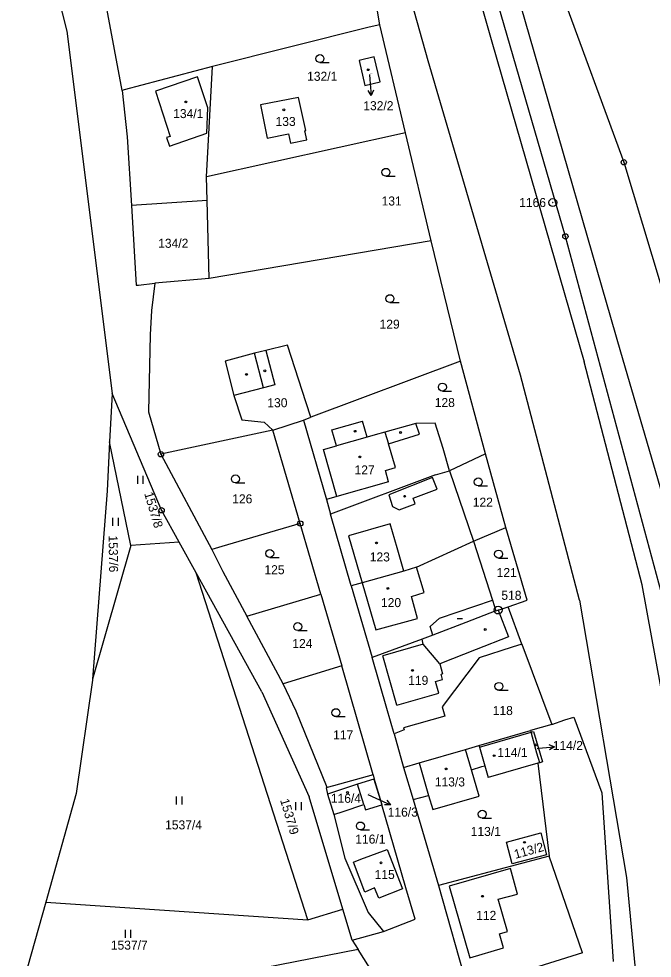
# Model space of a CAD drawing. Extents: x -736345 to -729997, y -1130177 to -1122501.
# Drawn here: x -733812.4 to -733693, y -1125553.2 to -1125376.3 of the extents above; entities that cross this region are included whole.
import ezdxf

# ---------------------------------------------------------------- set-up
doc = ezdxf.new("R2010")
doc.units = 0
for name, color, linetype in [('Vrstva 1', 7, 'Continuous'), ('Vrstva 10', 7, 'Continuous'), ('Vrstva 16', 7, 'Continuous'), ('Vrstva 17', 7, 'Continuous'), ('Vrstva 18', 7, 'Continuous'), ('Vrstva 19', 7, 'Continuous'), ('Vrstva 25', 7, 'Continuous'), ('Vrstva 4', 7, 'Continuous')]:
    doc.layers.add(name, color=color, linetype=linetype)

msp = doc.modelspace()

# ---------------------------------------------------------------- linework, layer by layer
at = {"layer": 'Vrstva 1'}
for points in [[(-733709.34, -1125417.26), (-733741.78, -1125305.56)], [(-733812.4, -1125343.01), (-733803.37, -1125378.58)], [(-733744.31, -1125377.39), (-733749.38, -1125347.67)], [(-733792.91, -1125389.76), (-733798.47, -1125359.81)], [(-733710.19, -1125370.93), (-733698.34, -1125403.3)], [(-733746.35, -1125377.82), (-733775.86, -1125385.26)], [(-733744.31, -1125377.39), (-733746.35, -1125377.82)], [(-733739.52, -1125397.78), (-733744.31, -1125377.39)], [(-733803.37, -1125378.58), (-733794.81, -1125446.85)], [(-733745.4, -1125383.46), (-733748.25, -1125384.14)], [(-733744.28, -1125388.14), (-733745.4, -1125383.46)], [(-733775.86, -1125385.26), (-733792.53, -1125389.65)], [(-733777, -1125406.05), (-733775.86, -1125385.26)], [(-733748.25, -1125384.14), (-733747.14, -1125388.82)], [(-733747.14, -1125388.82), (-733744.28, -1125388.14)], [(-733792.53, -1125389.65), (-733792.91, -1125389.76)], [(-733792.91, -1125389.76), (-733791.94, -1125398.49)], [(-733759.69, -1125391.08), (-733766.83, -1125392.49)], [(-733766.83, -1125392.49), (-733765.59, -1125398.78)], [(-733758.31, -1125397.32), (-733759.69, -1125391.08)], [(-733739.52, -1125397.78), (-733777, -1125406.05)], [(-733758.49, -1125397.36), (-733758.31, -1125397.32)], [(-733758.11, -1125399.08), (-733758.49, -1125397.36)], [(-733734.66, -1125418.12), (-733739.52, -1125397.78)], [(-733791.94, -1125398.49), (-733791.15, -1125411.45)], [(-733765.59, -1125398.78), (-733761.53, -1125397.93)], [(-733761.53, -1125397.93), (-733761.15, -1125399.71)], [(-733761.15, -1125399.71), (-733758.11, -1125399.08)], [(-733698.34, -1125403.3), (-733691.3, -1125426.63)], [(-733776.89, -1125410.47), (-733777, -1125406.05)], [(-733776.89, -1125410.47), (-733791.15, -1125411.45)], [(-733791.15, -1125411.45), (-733790.24, -1125426.48)], [(-733776.51, -1125425.22), (-733776.89, -1125410.47)], [(-733683.81, -1125511.98), (-733709.34, -1125417.26)], [(-733734.66, -1125418.12), (-733776.51, -1125425.22)], [(-733729.14, -1125440.77), (-733734.66, -1125418.12)], [(-733789.84, -1125426.43), (-733786.75, -1125426.06)], [(-733786.75, -1125426.06), (-733787.39, -1125431.2)], [(-733776.51, -1125425.22), (-733786.75, -1125426.06)], [(-733790.24, -1125426.48), (-733789.84, -1125426.43)], [(-733787.39, -1125431.2), (-733787.63, -1125435.82)], [(-733787.63, -1125435.82), (-733787.93, -1125450.33)], [(-733761.74, -1125437.76), (-733765.81, -1125438.78)], [(-733758.19, -1125448.62), (-733761.74, -1125437.76)], [(-733767.94, -1125439.25), (-733773.48, -1125440.78)], [(-733765.81, -1125438.78), (-733767.94, -1125439.25)], [(-733773.48, -1125440.78), (-733771.83, -1125447.26)], [(-733729.14, -1125440.77), (-733757.31, -1125451.34)], [(-733724.44, -1125458.23), (-733729.14, -1125440.77)], [(-733794.81, -1125446.85), (-733795.28, -1125455.99)], [(-733785.47, -1125468.86), (-733794.81, -1125446.85)], [(-733771.83, -1125447.26), (-733770.37, -1125451.84)], [(-733757.31, -1125451.34), (-733758.19, -1125448.62)], [(-733787.93, -1125450.33), (-733785.59, -1125458.3)], [(-733770.37, -1125451.84), (-733766.14, -1125452.28)], [(-733766.14, -1125452.28), (-733764.53, -1125453.76)], [(-733764.53, -1125453.76), (-733758.72, -1125451.87)], [(-733758.72, -1125451.87), (-733757.31, -1125451.34)], [(-733758.72, -1125451.87), (-733754.41, -1125466.83)], [(-733753.35, -1125453.72), (-733747.57, -1125452.06)], [(-733746.72, -1125455.08), (-733747.57, -1125452.06)], [(-733737.52, -1125452.49), (-733743.36, -1125454.13)], [(-733733.9, -1125452.44), (-733737.52, -1125452.49)], [(-733732.38, -1125457.21), (-733733.9, -1125452.44)], [(-733764.53, -1125453.76), (-733785.59, -1125458.3)], [(-733759.33, -1125471.35), (-733764.53, -1125453.76)], [(-733752.51, -1125456.72), (-733753.35, -1125453.72)], [(-733743.36, -1125454.13), (-733745.21, -1125454.66)], [(-733795.28, -1125455.99), (-733795.75, -1125465.2)], [(-733791.27, -1125475.48), (-733795.28, -1125455.99)], [(-733745.21, -1125454.66), (-733746.72, -1125455.08)], [(-733754.97, -1125457.41), (-733752.51, -1125456.72)], [(-733752.43, -1125466.27), (-733754.97, -1125457.41)], [(-733731.21, -1125461.46), (-733732.38, -1125457.21)], [(-733785.59, -1125458.3), (-733776.01, -1125476.28)], [(-733724.44, -1125458.23), (-733731.21, -1125461.46)], [(-733720.55, -1125472.08), (-733724.44, -1125458.23)], [(-733733.83, -1125462.18), (-733731.21, -1125461.46)], [(-733731.21, -1125461.46), (-733726.7, -1125474.71)], [(-733733.83, -1125462.18), (-733753.61, -1125469.61)], [(-733795.75, -1125465.2), (-733798.52, -1125500.7)], [(-733752.43, -1125466.27), (-733754.41, -1125466.83)], [(-733754.41, -1125466.83), (-733753.61, -1125469.61)], [(-733782.16, -1125474.87), (-733785.47, -1125468.86)], [(-733749.73, -1125483.07), (-733753.61, -1125469.61)], [(-733759.33, -1125471.35), (-733774.09, -1125475.71)], [(-733755.43, -1125484.67), (-733759.33, -1125471.35)], [(-733726.7, -1125474.71), (-733720.55, -1125472.08)], [(-733716.57, -1125485.8), (-733720.55, -1125472.08)], [(-733791.27, -1125475.48), (-733798.52, -1125500.7)], [(-733782.16, -1125474.87), (-733791.27, -1125475.48)], [(-733778.97, -1125480.64), (-733782.16, -1125474.87)], [(-733737.43, -1125479.56), (-733726.7, -1125474.71)], [(-733726.7, -1125474.71), (-733723.1, -1125485.8)], [(-733774.09, -1125475.71), (-733776.01, -1125476.28)], [(-733776.01, -1125476.28), (-733773.95, -1125480.37)], [(-733757.93, -1125546.05), (-733778.97, -1125480.64)], [(-733766.58, -1125503.06), (-733778.97, -1125480.64)], [(-733773.95, -1125480.37), (-733769.42, -1125488.83)], [(-733739.81, -1125480.35), (-733747.69, -1125482.52)], [(-733737.43, -1125479.56), (-733739.81, -1125480.35)], [(-733747.69, -1125482.52), (-733749.73, -1125483.07)], [(-733749.73, -1125483.07), (-733745.79, -1125496.57)], [(-733769.42, -1125488.83), (-733755.43, -1125484.67)], [(-733755.43, -1125484.67), (-733751.47, -1125498.15)], [(-733723.1, -1125485.8), (-733722.45, -1125487.79)], [(-733720.15, -1125487.03), (-733716.57, -1125485.8)], [(-733722.45, -1125487.79), (-733728.14, -1125490.02)], [(-733722.45, -1125487.79), (-733722.02, -1125487.65)], [(-733722.02, -1125487.65), (-733720.15, -1125487.03)], [(-733717.53, -1125494.08), (-733720.15, -1125487.03)], [(-733762.54, -1125501.58), (-733769.42, -1125488.83)], [(-733728.14, -1125490.02), (-733734.36, -1125492.42)], [(-733736.37, -1125493.14), (-733745.79, -1125496.57)], [(-733734.36, -1125492.42), (-733736.37, -1125493.14)], [(-733719.36, -1125494.67), (-733725.58, -1125496.69)], [(-733717.53, -1125494.08), (-733719.36, -1125494.67)], [(-733717.53, -1125494.08), (-733711.91, -1125509.21)], [(-733743.03, -1125506.18), (-733745.79, -1125496.57)], [(-733725.58, -1125496.69), (-733732.55, -1125505.87)], [(-733751.47, -1125498.15), (-733762.54, -1125501.58)], [(-733745.6, -1125518.7), (-733751.47, -1125498.15)], [(-733798.53, -1125500.86), (-733801.55, -1125522.22)], [(-733798.52, -1125500.7), (-733798.53, -1125500.86)], [(-733760.13, -1125506.73), (-733762.54, -1125501.58)], [(-733766.58, -1125503.06), (-733757.63, -1125522.87)], [(-733754.25, -1125521.1), (-733760.13, -1125506.73)], [(-733741.66, -1125510.98), (-733743.03, -1125506.18)], [(-733732.55, -1125505.87), (-733732.1, -1125507.63)], [(-733732.1, -1125507.63), (-733739.88, -1125509.85)], [(-733711.91, -1125509.21), (-733715.9, -1125510.36)], [(-733711.91, -1125509.21), (-733709.48, -1125508.32)], [(-733709.48, -1125508.32), (-733707.76, -1125507.83)], [(-733707.76, -1125507.83), (-733702.49, -1125522.11)], [(-733739.77, -1125510.22), (-733741.66, -1125510.98)], [(-733741.66, -1125510.98), (-733739.84, -1125517.3)], [(-733739.88, -1125509.85), (-733739.77, -1125510.22)], [(-733725.65, -1125513.19), (-733715.9, -1125510.36)], [(-733715.9, -1125510.36), (-733715.82, -1125510.65)], [(-733715.82, -1125510.65), (-733715.34, -1125510.51)], [(-733715.82, -1125510.65), (-733715.75, -1125510.92)], [(-733714.76, -1125514.62), (-733715.75, -1125510.92)], [(-733715.34, -1125510.51), (-733713.66, -1125516.28), (-733714.15, -1125516.42)], [(-733736.91, -1125516.45), (-733728.16, -1125513.91)], [(-733728.16, -1125513.91), (-733725.65, -1125513.19)], [(-733725.65, -1125513.19), (-733725.56, -1125513.47)], [(-733725.56, -1125513.47), (-733724.54, -1125517)], [(-733714.15, -1125516.42), (-733714.76, -1125514.62)], [(-733739.84, -1125517.3), (-733736.91, -1125516.45)], [(-733739.84, -1125517.3), (-733738.05, -1125523.38)], [(-733735.13, -1125522.57), (-733734.35, -1125525.26), (-733725.61, -1125522.73), (-733727.06, -1125517.73)], [(-733727.06, -1125517.73), (-733725.09, -1125517.16), (-733724.54, -1125517)], [(-733724.54, -1125517), (-733723.9, -1125519.21)], [(-733714.53, -1125516.53), (-733723.9, -1125519.21)], [(-733714.15, -1125516.42), (-733714.53, -1125516.53)], [(-733714.53, -1125516.53), (-733712.4, -1125534.03)], [(-733745.6, -1125518.7), (-733753.06, -1125520.77)], [(-733745.48, -1125519.54), (-733748.53, -1125520.49)], [(-733745.6, -1125518.7), (-733745.37, -1125519.51)], [(-733745.37, -1125519.51), (-733745.48, -1125519.54)], [(-733745.37, -1125519.51), (-733743.97, -1125524.34)], [(-733754.25, -1125521.1), (-733754.47, -1125521.16)], [(-733754.47, -1125521.16), (-733754.18, -1125522.32)], [(-733753.06, -1125520.77), (-733754.25, -1125521.1)], [(-733747.34, -1125524.29), (-733748.53, -1125520.49)], [(-733801.55, -1125522.22), (-733807.3, -1125542.68)], [(-733751.31, -1125544.02), (-733757.63, -1125522.87)], [(-733754.18, -1125522.32), (-733752.98, -1125526.16)], [(-733738.05, -1125523.38), (-733735.13, -1125522.57)], [(-733738.05, -1125523.38), (-733733.3, -1125539.58)], [(-733702.49, -1125522.11), (-733700.34, -1125553.85)], [(-733752.98, -1125526.16), (-733751.26, -1125525.59), (-733747.34, -1125524.29)], [(-733747.34, -1125524.29), (-733747.03, -1125525.29)], [(-733747.03, -1125525.29), (-733743.97, -1125524.34)], [(-733739.42, -1125539.98), (-733743.97, -1125524.34)], [(-733752.98, -1125526.16), (-733750.94, -1125534.41)], [(-733720.46, -1125531.38), (-733713.97, -1125529.66)], [(-733713.97, -1125529.66), (-733712.89, -1125533.75)], [(-733719.37, -1125535.47), (-733720.46, -1125531.38)], [(-733747.9, -1125534.62), (-733742.96, -1125532.76)], [(-733742.96, -1125532.76), (-733740.03, -1125540.21)], [(-733712.4, -1125534.03), (-733733.3, -1125539.58)], [(-733712.89, -1125533.75), (-733719.37, -1125535.47)], [(-733706.12, -1125552.21), (-733712.4, -1125534.03)], [(-733750.94, -1125534.41), (-733746.52, -1125544.62)], [(-733749.32, -1125535.15), (-733747.9, -1125534.62)], [(-733747.16, -1125540.78), (-733749.32, -1125535.15)], [(-733745.35, -1125540.02), (-733747.16, -1125540.78)], [(-733744.54, -1125541.94), (-733745.35, -1125540.02)], [(-733740.03, -1125540.21), (-733744.54, -1125541.94)], [(-733737.7, -1125545.91), (-733739.42, -1125539.98)], [(-733733.3, -1125539.58), (-733727.78, -1125558.89)], [(-733807.3, -1125542.68), (-733810.74, -1125554.94)], [(-733807.3, -1125542.68), (-733757.93, -1125546.05)], [(-733757.93, -1125546.05), (-733751.31, -1125544.02)], [(-733749.57, -1125549.85), (-733751.31, -1125544.02)], [(-733746.52, -1125544.62), (-733743.62, -1125548.22)], [(-733743.62, -1125548.22), (-733737.7, -1125545.91)], [(-733749.57, -1125549.85), (-733743.62, -1125548.22)], [(-733749.57, -1125549.85), (-733748.44, -1125551.62)], [(-733748.44, -1125551.62), (-733766.1, -1125555.09)], [(-733745.54, -1125556.19), (-733748.44, -1125551.62)], [(-733706.12, -1125552.21), (-733719.55, -1125556.44)]]:
    msp.add_lwpolyline(points, dxfattribs=at)
at = {"layer": 'Vrstva 10'}
for points in [[(-733716.03, -1125379.67), (-733727.01, -1125341.79)], [(-733698.9, -1125439.09), (-733716.03, -1125379.67)], [(-733686.44, -1125481.62), (-733698.9, -1125439.09)]]:
    msp.add_lwpolyline(points, dxfattribs=at)
at = {"layer": 'Vrstva 16'}
for points in [[(-733746.27, -1125386.79), (-733746.2, -1125387.73)], [(-733714.7, -1125513.73), (-733714.41, -1125513.7)], [(-733746.62, -1125522.42), (-733745.06, -1125523.11)]]:
    msp.add_lwpolyline(points, dxfattribs=at)
at = {"layer": 'Vrstva 25'}
for points in [[(-733755.63, -1125384.51), (-733753.88, -1125384.51)], [(-733746.2, -1125387.73), (-733745.965, -1125390.72)], [(-733745.545, -1125389.684), (-733745.965, -1125390.72), (-733746.541, -1125389.763)], [(-733743.19, -1125405.94), (-733741.44, -1125405.94)], [(-733742.42, -1125429.74), (-733740.67, -1125429.74)], [(-733732.54, -1125446.41), (-733730.79, -1125446.41)], [(-733789.967, -1125463.895), (-733789.967, -1125462.395)], [(-733788.933, -1125463.895), (-733788.933, -1125462.395)], [(-733771.55, -1125463.71), (-733769.8, -1125463.71)], [(-733725.77, -1125464.27), (-733724.02, -1125464.27)], [(-733794.657, -1125471.785), (-733794.657, -1125470.285)], [(-733793.623, -1125471.785), (-733793.623, -1125470.285)], [(-733765.08, -1125477.75), (-733763.33, -1125477.75)], [(-733721.95, -1125477.87), (-733720.2, -1125477.87)], [(-733729.75, -1125489.25), (-733728.75, -1125489.25)], [(-733759.81, -1125491.52), (-733758.06, -1125491.52)], [(-733721.87, -1125502.78), (-733720.12, -1125502.78)], [(-733752.6, -1125507.74), (-733750.85, -1125507.74)], [(-733714.41, -1125513.7), (-733711.425, -1125513.408)], [(-733712.469, -1125513.008), (-733711.425, -1125513.408), (-733712.371, -1125514.002)], [(-733782.647, -1125524.285), (-733782.647, -1125522.785)], [(-733781.613, -1125524.285), (-733781.613, -1125522.785)], [(-733745.06, -1125523.11), (-733742.318, -1125524.325)], [(-733743.029, -1125523.463), (-733742.318, -1125524.325), (-733743.435, -1125524.377)], [(-733760.157, -1125525.345), (-733760.157, -1125523.845)], [(-733759.123, -1125525.345), (-733759.123, -1125523.845)], [(-733725.02, -1125526.87), (-733723.27, -1125526.87)], [(-733748, -1125529.09), (-733746.25, -1125529.09)], [(-733792.287, -1125549.405), (-733792.287, -1125547.905)], [(-733791.253, -1125549.405), (-733791.253, -1125547.905)]]:
    msp.add_lwpolyline(points, dxfattribs=at)
for centre, radius in [((-733755.63, -1125383.76), 0.75), ((-733746.51, -1125385.86), 0.175), ((-733780.92, -1125391.93), 0.175), ((-733762.44, -1125393.42), 0.175), ((-733698.34, -1125403.3), 0.5), ((-733743.19, -1125405.19), 0.75), ((-733698.34, -1125403.3), 0.032), ((-733711.72, -1125410.88), 0.75), ((-733711.72, -1125410.88), 0.032), ((-733709.34, -1125417.26), 0.5), ((-733709.34, -1125417.26), 0.032), ((-733742.42, -1125428.99), 0.75), ((-733769.47, -1125443.26), 0.175), ((-733766.01, -1125442.59), 0.175), ((-733732.54, -1125445.66), 0.75), ((-733749, -1125453.98), 0.175), ((-733740.41, -1125454.21), 0.175), ((-733785.59, -1125458.3), 0.5), ((-733785.59, -1125458.3), 0.032), ((-733748.1, -1125458.81), 0.175), ((-733771.55, -1125462.96), 0.75), ((-733725.77, -1125463.52), 0.75), ((-733739.65, -1125466.22), 0.175), ((-733785.47, -1125468.86), 0.5), ((-733785.47, -1125468.86), 0.032), ((-733759.33, -1125471.35), 0.5), ((-733759.33, -1125471.35), 0.032), ((-733744.95, -1125475.02), 0.175), ((-733765.08, -1125477), 0.75), ((-733721.95, -1125477.12), 0.75), ((-733742.8, -1125483.57), 0.175), ((-733722.02, -1125487.65), 0.75), ((-733722.02, -1125487.65), 0.032), ((-733759.81, -1125490.77), 0.75), ((-733724.45, -1125491.31), 0.175), ((-733738.17, -1125499.02), 0.175), ((-733721.87, -1125502.03), 0.75), ((-733752.6, -1125506.99), 0.75), ((-733714.85, -1125513.05), 0.175), ((-733722.79, -1125515.09), 0.175), ((-733731.83, -1125517.59), 0.175), ((-733750.42, -1125522.04), 0.175), ((-733725.02, -1125526.12), 0.75), ((-733748, -1125528.34), 0.75), ((-733717.06, -1125531.42), 0.175), ((-733744.11, -1125535.27), 0.175), ((-733724.98, -1125541.58), 0.175)]:
    msp.add_circle(centre, radius, dxfattribs=at)
at = {"layer": 'Vrstva 4'}
for points in [[(-733733.7, -1125343.86), (-733723.23, -1125380.62)], [(-733735.2, -1125384.18), (-733744.64, -1125350.59)], [(-733723.23, -1125380.62), (-733705.78, -1125440.87)], [(-733717.84, -1125443.4), (-733735.2, -1125384.18)], [(-733778.68, -1125387.2), (-733786.6, -1125389.89)], [(-733776.76, -1125393.02), (-733778.68, -1125387.2)], [(-733786.6, -1125389.89), (-733783.87, -1125398.44)], [(-733776.92, -1125397.84), (-733776.76, -1125393.02)], [(-733783.87, -1125398.44), (-733784.52, -1125398.65)], [(-733784.52, -1125398.65), (-733784, -1125400.27)], [(-733784, -1125400.27), (-733776.92, -1125397.84)], [(-733766.28, -1125445.81), (-733767.94, -1125439.25)], [(-733765.81, -1125438.78), (-733764.13, -1125445.25)], [(-733694.88, -1125482.93), (-733705.78, -1125440.87)], [(-733706.72, -1125485.77), (-733717.84, -1125443.4)], [(-733764.13, -1125445.25), (-733766.28, -1125445.81)], [(-733766.28, -1125445.81), (-733771.83, -1125447.26)], [(-733736.88, -1125454.53), (-733737.52, -1125452.49)], [(-733743.36, -1125454.13), (-733742.71, -1125456.35)], [(-733746.72, -1125455.08), (-733752.51, -1125456.72)], [(-733742.71, -1125456.35), (-733736.88, -1125454.53)], [(-733741.38, -1125460.83), (-733742.71, -1125456.35)], [(-733743.28, -1125461.35), (-733741.38, -1125460.83)], [(-733742.7, -1125463.51), (-733743.28, -1125461.35)], [(-733734.39, -1125462.69), (-733742.64, -1125465.93)], [(-733733.55, -1125464.86), (-733734.39, -1125462.69)], [(-733742.7, -1125463.51), (-733752.43, -1125466.27)], [(-733738.07, -1125466.6), (-733733.55, -1125464.86)], [(-733742.64, -1125465.93), (-733741.93, -1125468.13)], [(-733737.67, -1125467.63), (-733738.07, -1125466.6)], [(-733741.93, -1125468.13), (-733740.69, -1125468.8)], [(-733740.69, -1125468.8), (-733737.67, -1125467.63)], [(-733742.38, -1125471.42), (-733750.26, -1125473.65)], [(-733741.08, -1125475.96), (-733742.38, -1125471.42)], [(-733750.26, -1125473.65), (-733747.69, -1125482.52)], [(-733740.2, -1125479.02), (-733741.08, -1125475.96)], [(-733739.81, -1125480.35), (-733740.2, -1125479.02)], [(-733735.97, -1125484.37), (-733737.43, -1125479.56)], [(-733747.69, -1125482.52), (-733745.11, -1125491.39)], [(-733738.39, -1125485.08), (-733735.97, -1125484.37)], [(-733685.14, -1125536.1), (-733694.88, -1125482.93)], [(-733737.25, -1125489.26), (-733738.39, -1125485.08)], [(-733733.09, -1125489.18), (-733723.1, -1125485.8)], [(-733706.72, -1125485.77), (-733697.82, -1125538.05)], [(-733722.02, -1125487.65), (-733720.07, -1125492.69)], [(-733745.11, -1125491.39), (-733737.25, -1125489.26)], [(-733734.87, -1125490.76), (-733733.09, -1125489.18)], [(-733734.36, -1125492.42), (-733734.87, -1125490.76)], [(-733736.14, -1125494.09), (-733736.37, -1125493.14)], [(-733720.07, -1125492.69), (-733726.17, -1125495.08)], [(-733736.14, -1125494.09), (-733743.77, -1125496.28)], [(-733733.01, -1125497.76), (-733736.14, -1125494.09)], [(-733726.17, -1125495.08), (-733733.01, -1125497.76)], [(-733741.1, -1125505.6), (-733743.77, -1125496.28)], [(-733733.01, -1125497.76), (-733732.54, -1125499.65)], [(-733732.79, -1125499.73), (-733732.54, -1125499.65)], [(-733732.51, -1125500.72), (-733732.79, -1125499.73)], [(-733733.86, -1125501.11), (-733732.51, -1125500.72)], [(-733733.22, -1125503.32), (-733733.86, -1125501.11)], [(-733741.1, -1125505.6), (-733733.22, -1125503.32)], [(-733725.56, -1125513.47), (-733715.82, -1125510.65)], [(-733727.06, -1125517.73), (-733728.16, -1125513.91)], [(-733736.91, -1125516.45), (-733735.13, -1125522.57)], [(-733745.48, -1125519.54), (-733743.97, -1125524.34)], [(-733748.53, -1125520.49), (-733754.18, -1125522.32)], [(-733719.67, -1125536.34), (-733731.24, -1125539.7)], [(-733718.38, -1125541.18), (-733719.67, -1125536.34)], [(-733697.82, -1125538.05), (-733694.62, -1125571.89)], [(-733731.24, -1125539.7), (-733727.34, -1125553.15)], [(-733722.03, -1125542.15), (-733718.38, -1125541.18)], [(-733720.26, -1125548.2), (-733722.03, -1125542.15)], [(-733721.78, -1125548.65), (-733720.26, -1125548.2)], [(-733721.01, -1125551.28), (-733721.78, -1125548.65)], [(-733727.34, -1125553.15), (-733721.01, -1125551.28)]]:
    msp.add_lwpolyline(points, dxfattribs=at)

# ---------------------------------------------------------------- texts
at = {"layer": 'Vrstva 16'}
for s, p in [('132/2', (-733747.45, -1125393.49)), ('114/2', (-733711.728, -1125514.02)), ('116/3', (-733742.85, -1125526.58))]:
    msp.add_text(s, height=1.7, dxfattribs=at).set_placement(p)
at = {"layer": 'Vrstva 17'}
for s, p in [('1166', (-733718.061, -1125411.73)), ('518', (-733721.42, -1125485.73))]:
    msp.add_text(s, height=1.7, dxfattribs=at).set_placement(p)
at = {"layer": 'Vrstva 18'}
for s, height, p in [('132/1', 1.7, (-733758.04, -1125387.95)), ('131', 1.7, (-733744, -1125411.44)), ('134/2', 1.7, (-733786.12, -1125419.41)), ('129', 1.7, (-733744.38, -1125434.65)), ('128', 1.7, (-733733.98, -1125449.41)), ('126', 1.7, (-733772.16, -1125467.56)), ('122', 1.7, (-733726.81, -1125468.18)), ('125', 1.7, (-733766.09, -1125480.91)), ('121', 1.7, (-733722.31, -1125481.44)), ('124', 1.7, (-733760.83, -1125494.81)), ('118', 1.7, (-733723.05, -1125507.44)), ('117', 1.7, (-733753.14, -1125512.03)), ('116/3', 0.1, (-733746.42, -1125522.22)), ('1537/4', 1.7, (-733784.81, -1125528.98)), ('113/1', 1.7, (-733727.2, -1125530.22)), ('116/1', 1.7, (-733748.96, -1125531.66)), ('1537/7', 1.7, (-733795.05, -1125551.64))]:
    msp.add_text(s, height=height, dxfattribs=at).set_placement(p)
for s, rotation, p in [('1537/8', 286.50228, (-733788.772, -1125465.694)), ('1537/6', 270.80215, (-733795.468, -1125473.607)), ('1537/9', 286.50228, (-733763.152, -1125523.464))]:
    msp.add_text(s, height=1.7, rotation=rotation, dxfattribs=at).set_placement(p)
at = {"layer": 'Vrstva 19'}
for s, height, p in [('132/2', 0.1, (-733746.07, -1125386.59)), ('134/1', 1.7, (-733783.29, -1125394.97)), ('133', 1.7, (-733763.99, -1125396.46)), ('130', 1.7, (-733765.54, -1125449.45)), ('127', 1.7, (-733749.1, -1125462.11)), ('123', 1.7, (-733746.23, -1125478.5)), ('120', 1.7, (-733744.12, -1125487.1)), ('119', 1.7, (-733738.99, -1125501.75)), ('114/1', 1.7, (-733722.178, -1125515.34)), ('114/2', 0.1, (-733714.677, -1125513.53)), ('113/3', 1.7, (-733733.968, -1125520.89)), ('116/4', 1.7, (-733753.568, -1125523.97)), ('115', 1.7, (-733745.31, -1125538.33)), ('112', 1.7, (-733726.17, -1125546.03))]:
    msp.add_text(s, height=height, dxfattribs=at).set_placement(p)
msp.add_text('113/2', height=1.7, rotation=15.50012, dxfattribs=at).set_placement((-733718.751, -1125534.534))

doc.saveas('drawing.dxf')
